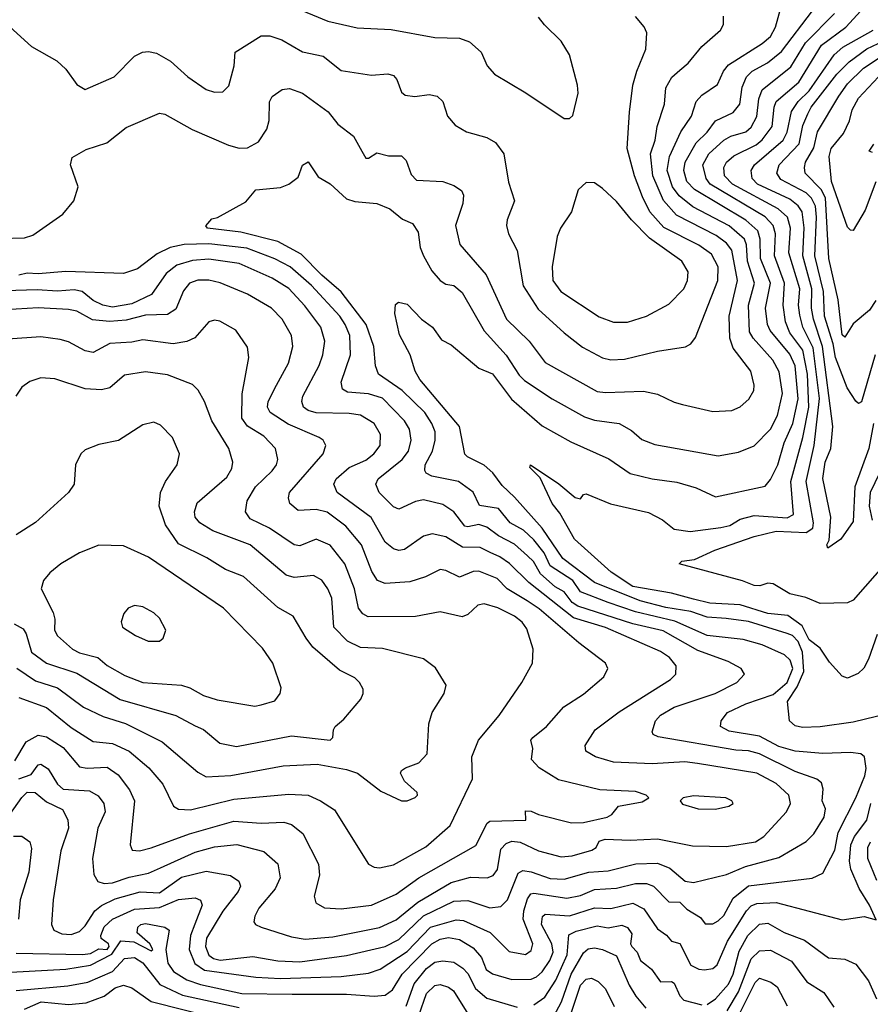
# Model space of a CAD drawing. Extents: x 1308313 to 1441400, y 959662 to 1036319.
# Tile 377 of 656: x 1345328 to 1348417, y 1019795 to 1023372. Entities that reach past the tile are written whole.
import ezdxf

# ---------------------------------------------------------------- set-up
doc = ezdxf.new("R2010")
doc.units = 0

msp = doc.modelspace()

# ---------------------------------------------------------------- linework, layer by layer
at = {"layer": '0CON10XD'}
for points in [[(1345315, 1019981), (1345556.1, 1019976.1), (1345585, 1019980.2), (1345615, 1019996.5), (1345645, 1019994.2), (1345652.3, 1020005), (1345650.4, 1020015), (1345624.2, 1020034.2), (1345622.2, 1020045), (1345635, 1020076.3), (1345664.2, 1020105), (1345745, 1020141.3), (1345835, 1020147), (1345905, 1020176.4), (1345965, 1020182.7), (1345985, 1020174.2), (1345990.3, 1020155), (1345964, 1020086), (1345947.6, 1020045), (1345943.8, 1019995), (1345963.8, 1019943.8), (1345998.8, 1019918.8), (1346185, 1019894.2), (1346275, 1019888.9), (1346495, 1019896.6), (1346595, 1019908.8), (1346637.6, 1019922.4), (1346735, 1019987.1), (1346819.8, 1020075), (1346912.5, 1020102.5), (1346939.5, 1020099.5), (1347036.1, 1020056.1), (1347105, 1019986.6), (1347165, 1019976.6), (1347185, 1019990.9), (1347191.5, 1020015), (1347156.7, 1020105), (1347158.5, 1020135), (1347172, 1020178), (1347183.7, 1020196.3), (1347195, 1020199.4), (1347315, 1020180.5), (1347365, 1020191), (1347415, 1020211.8), (1347495, 1020217.2), (1347565, 1020234.2), (1347605, 1020234.4), (1347630.3, 1020225), (1347685, 1020167.9), (1347725, 1020166.1), (1347751.5, 1020141.5), (1347800.7, 1020110.7), (1347817.3, 1020087.3), (1347845, 1020087.7), (1347865, 1020098), (1347885, 1020118.5), (1347919, 1020181), (1347975, 1020225.8), (1348206.2, 1020253.8), (1348245, 1020271.8), (1348288.3, 1020355), (1348300.1, 1020419.9), (1348364.4, 1020545), (1348397.8, 1020625), (1348401.9, 1020651.9), (1348396, 1020695), (1348382.5, 1020705), (1348345, 1020710.4), (1348245, 1020707), (1348145, 1020715.5), (1348085, 1020731.6), (1348015, 1020770), (1347905, 1020787.5), (1347873.1, 1020805), (1347875.6, 1020825), (1347898.9, 1020855), (1347965, 1020887.1), (1348065, 1020920.5), (1348114.8, 1020965), (1348135.8, 1021015), (1348126.2, 1021045), (1348105.4, 1021065), (1348025, 1021101), (1347955, 1021121.2), (1347825, 1021135.2), (1347707.3, 1021187.3), (1347565, 1021221.1), (1347465.5, 1021255.5), (1347365, 1021293.3), (1347336.3, 1021335), (1347255, 1021388.4), (1347232.9, 1021435), (1347195, 1021483.2), (1347157.5, 1021517.5), (1347109.8, 1021545), (1347066.4, 1021596.4), (1346997.6, 1021607.6), (1346975, 1021655.4), (1346921.9, 1021695), (1346824.3, 1021714.3), (1346804.4, 1021725), (1346798.8, 1021735), (1346800.8, 1021755), (1346827.4, 1021805), (1346837.2, 1021845), (1346836.2, 1021875), (1346825, 1021906), (1346798.9, 1021945), (1346716.6, 1022025), (1346630.6, 1022085), (1346619.5, 1022115), (1346614, 1022185), (1346586, 1022265), (1346495, 1022384.3), (1346425, 1022444), (1346350.5, 1022520.5), (1346265, 1022566.4), (1346130.4, 1022600.4), (1346010, 1022615), (1346004.1, 1022624.1), (1346025, 1022648.8), (1346046.1, 1022653.9), (1346148.7, 1022711.3), (1346185.7, 1022754.3), (1346275, 1022762.5), (1346305.5, 1022774.5), (1346339.6, 1022800.4), (1346355, 1022844), (1346375, 1022855.8), (1346411.7, 1022801.7), (1346455, 1022775.6), (1346515, 1022722.2), (1346545, 1022711.8), (1346624.6, 1022704.6), (1346672, 1022685), (1346718.3, 1022648.3), (1346755, 1022632.5), (1346775, 1022600), (1346782.1, 1022545), (1346794.1, 1022514.1), (1346825, 1022459.5), (1346854.5, 1022425), (1346875, 1022411.4), (1346905, 1022407.1), (1346935, 1022381.3), (1347015, 1022241.6), (1347094.2, 1022154.2), (1347141.5, 1022081.5), (1347161.6, 1022061.6), (1347261.5, 1021995), (1347379.7, 1021929.7), (1347415, 1021918), (1347505, 1021905.4), (1347549.6, 1021879.6), (1347587.1, 1021847.1), (1347635, 1021829.6), (1347865, 1021787.7), (1347938.9, 1021801.1), (1347995, 1021824.6), (1348054.7, 1021885), (1348080.6, 1021935), (1348098.1, 1022015), (1348086.5, 1022093.5), (1348063.5, 1022135), (1347991.3, 1022215), (1347978.8, 1022238.8), (1347975.5, 1022335), (1347996.3, 1022415), (1347971.5, 1022495), (1347967.5, 1022555), (1347960.2, 1022575), (1347905, 1022623.6), (1347773.2, 1022693.2), (1347722.7, 1022732.7), (1347698.3, 1022765), (1347679, 1022825), (1347688.3, 1022875), (1347728.7, 1022965), (1347767.5, 1023022.5), (1347785, 1023075.5), (1347805, 1023097.7), (1347862.9, 1023137.1), (1347883.8, 1023185), (1347902, 1023208), (1348025, 1023285.7), (1348055, 1023312), (1348072.9, 1023345), (1348092.1, 1023415)], [(1346335, 1023413.5), (1346446.7, 1023366.7), (1346553.3, 1023343.3), (1346676.9, 1023336.9), (1346835, 1023307.5), (1346925, 1023305.5), (1346961.9, 1023291.9), (1347003.3, 1023255), (1347025.6, 1023205), (1347052, 1023175), (1347166.6, 1023106.6), (1347305, 1023013.3), (1347325, 1023013.3), (1347336.7, 1023025), (1347356, 1023105), (1347354, 1023135), (1347324.2, 1023245), (1347294.5, 1023294.5), (1347233.4, 1023353.4), (1347212.1, 1023382.1)], [(1348476.9, 1021403.1), (1348355, 1021263.1), (1348335, 1021254.4), (1348235, 1021251.9), (1348183.5, 1021273.5), (1348125, 1021287), (1348065, 1021323.5), (1348045, 1021325.3), (1348015.8, 1021315.8), (1347995, 1021316.9), (1347953.6, 1021333.6), (1347723.1, 1021395), (1347733.3, 1021405), (1347778.7, 1021411.3), (1347853.1, 1021445), (1347995, 1021495.2), (1348075, 1021513.7), (1348185, 1021509.1), (1348209, 1021525), (1348211.4, 1021545), (1348184.3, 1021695), (1348213.2, 1021825), (1348233.4, 1021996.6), (1348209.8, 1022179.8), (1348171.7, 1022255), (1348160.8, 1022299.2), (1348156.2, 1022335), (1348160.8, 1022395), (1348121.7, 1022525), (1348127.1, 1022615), (1348116.1, 1022655), (1348082.7, 1022685), (1347916.5, 1022775), (1347888.1, 1022805), (1347884.8, 1022835), (1347895.2, 1022855), (1347922, 1022878), (1348002.6, 1022917.4), (1348025, 1022935.7), (1348060.5, 1022985), (1348068, 1023055), (1348076, 1023075), (1348158.2, 1023145), (1348240.6, 1023279.4), (1348328, 1023345), (1348383, 1023405)], [(1347919.5, 1023035), (1347943.9, 1023065), (1347952.3, 1023127.7), (1347967.8, 1023165), (1347987.9, 1023185), (1348044, 1023216), (1348095, 1023256.5), (1348206.9, 1023405)], [(1345255, 1022577.1), (1345345, 1022580), (1345375, 1022590), (1345484.3, 1022665.7), (1345524.5, 1022715), (1345540.5, 1022765), (1345512.5, 1022845), (1345518, 1022872), (1345569.7, 1022900.3), (1345644.6, 1022925.4), (1345715, 1022980.8), (1345835, 1023033.5), (1345855, 1023029.5), (1345954.1, 1022974.1), (1346086.6, 1022916.6), (1346125, 1022905.4), (1346155, 1022907.1), (1346195, 1022928.9), (1346225, 1022974.2), (1346233.4, 1023006.6), (1346235.5, 1023074.5), (1346245, 1023093.8), (1346281.5, 1023118.5), (1346307.3, 1023122.7), (1346355, 1023105.2), (1346447.6, 1023037.6), (1346483.2, 1022993.2), (1346539.6, 1022949.6), (1346570.8, 1022895), (1346585, 1022870), (1346595, 1022870), (1346625, 1022888.8), (1346667.9, 1022877.9), (1346715, 1022878.2), (1346731, 1022861), (1346749.8, 1022809.7), (1346769.3, 1022789.3), (1346864.5, 1022784.5), (1346905, 1022770.6), (1346932, 1022752), (1346940, 1022735), (1346937.1, 1022705), (1346910.4, 1022625), (1346925.9, 1022555.9), (1347021.5, 1022445), (1347095.4, 1022285), (1347178, 1022205), (1347236.7, 1022126.7), (1347425, 1022021.6), (1347455, 1022017.5), (1347593.1, 1022023.1), (1347645, 1022011.5), (1347705, 1021982.5), (1347735, 1021974.5), (1347845, 1021949.1), (1347915, 1021952.9), (1347945, 1021965.5), (1347976.3, 1021993.7), (1347993.8, 1022025), (1347996, 1022045), (1347983.9, 1022095), (1347919.6, 1022179.6), (1347907.3, 1022215), (1347904.8, 1022295), (1347934.5, 1022425.5), (1347913.8, 1022535), (1347895, 1022561), (1347858, 1022588), (1347712.9, 1022662.9), (1347665.9, 1022715.9), (1347627.2, 1022805), (1347619.3, 1022885), (1347636.1, 1022935), (1347643.2, 1022985), (1347670.3, 1023065), (1347674.1, 1023125), (1347696.7, 1023163.3), (1347725, 1023188.9), (1347755.4, 1023215), (1347805.5, 1023275), (1347873.1, 1023335), (1347884.4, 1023355), (1347884.4, 1023385)], [(1345278.6, 1023358.6), (1345370, 1023275), (1345463.1, 1023223.1), (1345495, 1023192.5), (1345535, 1023137.5), (1345565, 1023118.6), (1345671.4, 1023165), (1345745, 1023240), (1345773.8, 1023255), (1345795, 1023257.3), (1345825, 1023251.1), (1345875, 1023221.8), (1345938.1, 1023165), (1346005, 1023118.5), (1346035, 1023108.9), (1346065, 1023110), (1346087.7, 1023132.3), (1346106.1, 1023205), (1346110, 1023255), (1346205, 1023313.3), (1346235.9, 1023314.1), (1346280.3, 1023299.7), (1346355, 1023255.3), (1346429.4, 1023239.4), (1346495, 1023187.7), (1346605, 1023171.1), (1346665, 1023175.5), (1346685, 1023169.4), (1346698.1, 1023155), (1346715, 1023108.8), (1346727.8, 1023097.8), (1346763.4, 1023093.4), (1346815, 1023100.5), (1346844.5, 1023094.5), (1346864.3, 1023075), (1346881.9, 1023021.9), (1346908.9, 1022988.9), (1346951.2, 1022965), (1347024.6, 1022944.6), (1347056, 1022926), (1347086.7, 1022885), (1347102.6, 1022782.6), (1347125.5, 1022715), (1347098.1, 1022645), (1347095.7, 1022624.3), (1347103.5, 1022595), (1347135, 1022533.8), (1347156.4, 1022405), (1347210.5, 1022320.5), (1347305.2, 1022235.2), (1347372.2, 1022182.2), (1347445, 1022144.6), (1347475, 1022136.7), (1347525, 1022139.4), (1347645, 1022168.5), (1347746.4, 1022183.6), (1347766, 1022195), (1347782.2, 1022217.8), (1347863.5, 1022425), (1347865.2, 1022475), (1347840.2, 1022520.2), (1347795, 1022552.8), (1347667.2, 1022617.2), (1347616.1, 1022675), (1347589.4, 1022729.4), (1347560.8, 1022805), (1347534.3, 1022905), (1347543, 1023037), (1347555.4, 1023135), (1347568.8, 1023185), (1347602.2, 1023265), (1347605.7, 1023325), (1347596.5, 1023346.5), (1347564.5, 1023384.5)], [(1348441.7, 1021138.3), (1348411.2, 1021048.8), (1348393.4, 1021016.6), (1348372.9, 1020997.1), (1348335, 1020980), (1348315, 1020987.5), (1348268.8, 1021038.8), (1348235, 1021089.2), (1348195, 1021119.1), (1348170.2, 1021170.2), (1348117.8, 1021207.8), (1348044.8, 1021215.2), (1347945, 1021246.4), (1347835, 1021252.8), (1347775, 1021266.9), (1347695, 1021289), (1347555, 1021313.6), (1347475.8, 1021365), (1347343.3, 1021485), (1347289.8, 1021579.8), (1347261.3, 1021615), (1347217.9, 1021707.9), (1347180.8, 1021745), (1347183.3, 1021755), (1347285.8, 1021685.8), (1347345, 1021636), (1347365, 1021631.2), (1347375, 1021647.5), (1347385, 1021650), (1347474.1, 1021614.1), (1347611.7, 1021581.7), (1347662, 1021555), (1347705, 1021521.8), (1347763.4, 1021513.4), (1347875, 1021527.6), (1347906.7, 1021535), (1347945, 1021558.4), (1347995, 1021571.1), (1348115, 1021562.8), (1348138.6, 1021575), (1348128.6, 1021695), (1348171.8, 1021855), (1348194.3, 1021965), (1348188.8, 1022085), (1348172.2, 1022172.2), (1348125.1, 1022235), (1348109.5, 1022275), (1348100.3, 1022335), (1348105.9, 1022415), (1348069.1, 1022515), (1348072.9, 1022595), (1348065.1, 1022625.1), (1348035, 1022656.3), (1347835.2, 1022775), (1347821.7, 1022795), (1347809.5, 1022845), (1347831.2, 1022885), (1347885.1, 1022934.9), (1347910.5, 1022949.5), (1347964.9, 1022965.1), (1347985, 1022982.6), (1348005, 1023021.1), (1348012.6, 1023085), (1348025, 1023118.2), (1348129, 1023201), (1348181.8, 1023288.2), (1348287.4, 1023395)], [(1348428.5, 1021905), (1348412.6, 1021815), (1348361, 1021675), (1348355, 1021548.8), (1348310, 1021485), (1348262.9, 1021452.9), (1348260, 1021465), (1348267.9, 1021482.1), (1348274, 1021565), (1348245.3, 1021705.3), (1348253.7, 1021765), (1348274.1, 1021815), (1348281, 1021895), (1348244.2, 1022185), (1348210.8, 1022285), (1348204.1, 1022325), (1348204.5, 1022395), (1348171.8, 1022515), (1348176.8, 1022616.8), (1348169.8, 1022675), (1348155.7, 1022695.7), (1348125, 1022720.2), (1348007.3, 1022775), (1347987.9, 1022795), (1347984.7, 1022825), (1347996.8, 1022845), (1348101.2, 1022935), (1348115.6, 1022964.4), (1348130.8, 1023039.2), (1348155.9, 1023075), (1348195.9, 1023114.1), (1348285.6, 1023245), (1348317.3, 1023272.7), (1348427.2, 1023335)], [(1348434.5, 1022155.5), (1348385, 1021983.8), (1348375, 1021978.5), (1348365, 1021986.5), (1348333.2, 1022035), (1348290.8, 1022145), (1348282.5, 1022195), (1348251.2, 1022295), (1348247.1, 1022385), (1348216.4, 1022515), (1348221.8, 1022655), (1348217.7, 1022695), (1348203.5, 1022723.5), (1348185, 1022743.5), (1348092.5, 1022792.5), (1348077.3, 1022815), (1348086.2, 1022845), (1348158.9, 1022921.1), (1348171.8, 1022988.2), (1348189.9, 1023029.9), (1348203.1, 1023055), (1348296.4, 1023175), (1348340, 1023220), (1348405, 1023266.3), (1348487.1, 1023305)], [(1348437.3, 1022352.7), (1348415, 1022316.7), (1348355, 1022267.5), (1348325, 1022218.9), (1348315, 1022227.5), (1348300.6, 1022355), (1348267.3, 1022505), (1348254.9, 1022724.9), (1348239.1, 1022755), (1348181.2, 1022815), (1348178.1, 1022835), (1348182.5, 1022855), (1348212.5, 1022907.5), (1348225.2, 1022965), (1348302.8, 1023095), (1348335, 1023139.4), (1348393.2, 1023196.8), (1348453.7, 1023236.3)], [(1348437, 1022783), (1348399.1, 1022680.9), (1348355, 1022607.1), (1348345, 1022607.5), (1348335, 1022619.2), (1348276.2, 1022785), (1348267.5, 1022875), (1348275.2, 1022905), (1348320.5, 1022959.5), (1348341.3, 1023005), (1348351.3, 1023045), (1348375, 1023087.3), (1348465, 1023184.5)], [(1348525, 1020861.9), (1348355, 1020819.8), (1348235, 1020803.5), (1348170.9, 1020800.9), (1348145, 1020806.5), (1348124.3, 1020825), (1348116.2, 1020895), (1348151.8, 1020948.2), (1348176.4, 1021005), (1348171.2, 1021075), (1348155, 1021113), (1348135, 1021134.8), (1348115, 1021142.3), (1347975, 1021186.1), (1347893.4, 1021196.6), (1347825, 1021201.3), (1347765, 1021222.5), (1347675, 1021237.2), (1347581.6, 1021261.6), (1347415, 1021328.2), (1347300, 1021415), (1347225.7, 1021525.7), (1347125, 1021638.1), (1347079.9, 1021679.9), (1347046.7, 1021726.7), (1347015, 1021754), (1346954.1, 1021784.1), (1346944.3, 1021794.3), (1346924.8, 1021895), (1346781.1, 1022065), (1346764.5, 1022095), (1346745.4, 1022155.4), (1346707.4, 1022227.4), (1346690.6, 1022305), (1346692.3, 1022337.7), (1346703.8, 1022346.2), (1346735, 1022338.8), (1346787.1, 1022285), (1346827.5, 1022255), (1346859.4, 1022209.4), (1346895, 1022191.1), (1346995, 1022106.9), (1347045, 1022086.4), (1347113.9, 1021993.9), (1347225, 1021897.5), (1347329.2, 1021839.2), (1347467.2, 1021777.2), (1347545, 1021723.3), (1347625.3, 1021704.7), (1347715, 1021692.8), (1347785, 1021672.1), (1347855, 1021638.8), (1348035, 1021678.2), (1348055, 1021702.5), (1348081.6, 1021755), (1348104.8, 1021835), (1348135.9, 1021905), (1348155.1, 1021995), (1348145, 1022114.5), (1348125, 1022156.8), (1348053.8, 1022243.8), (1348043.4, 1022265), (1348036.1, 1022325), (1348054.3, 1022415), (1348019, 1022505), (1348017.4, 1022575), (1348009.3, 1022605), (1347964.7, 1022644.7), (1347778.8, 1022755), (1347750.5, 1022785), (1347740.5, 1022825), (1347744.8, 1022855), (1347785, 1022925.3), (1347825, 1022964.3), (1347854.6, 1023005.4), (1347919.5, 1023035)], [(1348425, 1022889.5), (1348413.8, 1022895), (1348429.7, 1022920.3)], [(1347535, 1022273.9), (1347605, 1022295.3), (1347685, 1022338.8), (1347739.6, 1022395), (1347753.2, 1022425), (1347755.9, 1022455.9), (1347732.3, 1022495), (1347615, 1022578.3), (1347549.8, 1022645), (1347495, 1022712.2), (1347445, 1022758.6), (1347415, 1022779.2), (1347385, 1022781.2), (1347355.8, 1022754.2), (1347331.5, 1022675), (1347292.5, 1022615), (1347280, 1022585), (1347261.2, 1022475), (1347264.1, 1022425), (1347292.7, 1022385), (1347432.9, 1022292.9), (1347485, 1022273.9), (1347535, 1022273.9)], [(1345292, 1020485), (1345335, 1020547.1), (1345355, 1020566.1), (1345384.3, 1020564.3), (1345425, 1020530.7), (1345483.1, 1020503.1), (1345503.1, 1020465), (1345505.4, 1020435.4), (1345477.1, 1020352.9), (1345448.9, 1020175), (1345442.7, 1020085), (1345451.4, 1020065), (1345481.3, 1020051.3), (1345515, 1020049.5), (1345545, 1020060.3), (1345565, 1020080.4), (1345600, 1020135), (1345625.4, 1020154.6), (1345675, 1020178.9), (1345765, 1020203.7), (1345835, 1020200.6), (1345915, 1020256.9), (1346005, 1020279.5), (1346093.6, 1020263.6), (1346123.1, 1020243.1), (1346129.3, 1020225), (1346121.2, 1020205), (1346065, 1020133.3), (1346005.9, 1020035), (1346002.8, 1020005), (1346014.1, 1019974.1), (1346031.2, 1019961.2), (1346055.3, 1019955.3), (1346175, 1019968.7), (1346265, 1019953.3), (1346345, 1019950.2), (1346515, 1019972.6), (1346655, 1020005.2), (1346705, 1020030.6), (1346795, 1020116.6), (1346905, 1020169.5), (1346955, 1020172), (1347035, 1020145.2), (1347075, 1020151.2), (1347099, 1020175), (1347137.8, 1020272.2), (1347155, 1020281.4), (1347185, 1020277), (1347255, 1020252.1), (1347305, 1020249.6), (1347395, 1020275.9), (1347465, 1020280.5), (1347565.2, 1020305.2), (1347645, 1020307.6), (1347689.6, 1020289.6), (1347745, 1020242.5), (1347775, 1020237.6), (1347895, 1020266.8), (1347963.9, 1020296.1), (1348085, 1020329), (1348185, 1020386.3), (1348212.6, 1020415), (1348249.8, 1020475), (1348254.7, 1020505), (1348242.2, 1020535), (1348246.4, 1020576.4), (1348239.9, 1020599.9), (1348222.7, 1020612.7), (1348145, 1020641.6), (1348015, 1020704.8), (1347975, 1020716.1), (1347928.5, 1020718.5), (1347646.6, 1020766.6), (1347629.2, 1020775), (1347625.6, 1020785), (1347637.1, 1020825), (1347655, 1020845.3), (1347705, 1020875.2), (1347854.4, 1020925), (1347933.1, 1020965), (1347960, 1020995), (1347948.6, 1021015), (1347901, 1021041), (1347791.1, 1021081.1), (1347665, 1021152.7), (1347555, 1021177.8), (1347355, 1021241.9), (1347335, 1021255.2), (1347305, 1021293.9), (1347272.6, 1021312.6), (1347218.9, 1021358.9), (1347193.8, 1021403.8), (1347172.3, 1021425), (1347125, 1021467), (1347066.9, 1021496.9), (1347025, 1021528.3), (1346995, 1021538.5), (1346955, 1021529.8), (1346945, 1021532.7), (1346905, 1021584), (1346865, 1021611.1), (1346795, 1021628.1), (1346765, 1021621.8), (1346705, 1021594.6), (1346685, 1021602.5), (1346632.9, 1021655), (1346621.5, 1021685), (1346629.2, 1021705), (1346716.4, 1021775), (1346739.8, 1021805), (1346750, 1021845), (1346743.3, 1021885), (1346725.8, 1021915), (1346645, 1021997), (1346595, 1022013.8), (1346518.9, 1022018.9), (1346499.8, 1022029.8), (1346495.3, 1022055), (1346529.5, 1022155), (1346527, 1022225), (1346510.4, 1022265), (1346490, 1022295), (1346387.2, 1022407.2), (1346310, 1022475), (1346255, 1022504.2), (1346152.4, 1022542.4), (1346015, 1022558.2), (1345924.6, 1022555.4), (1345874.6, 1022545.4), (1345827.6, 1022522.4), (1345755, 1022467.5), (1345705, 1022450), (1345495, 1022457.6), (1345395, 1022448.7), (1345355, 1022451), (1345325, 1022444.2)], [(1345324.8, 1020615), (1345369.5, 1020630.5), (1345395, 1020665.9), (1345405, 1020667.6), (1345430.5, 1020650.5), (1345465.3, 1020595), (1345485, 1020576.8), (1345581.3, 1020571.3), (1345613.1, 1020553.1), (1345632.7, 1020525), (1345637.9, 1020495), (1345611.4, 1020435), (1345591.8, 1020325), (1345596.4, 1020266.4), (1345611.5, 1020241.5), (1345634.4, 1020234.4), (1345665, 1020237.2), (1345725, 1020257.5), (1345795, 1020272), (1345839.1, 1020290.9), (1345965, 1020347.6), (1346035, 1020367), (1346116.5, 1020376.5), (1346215, 1020350.7), (1346265.2, 1020305.2), (1346273.2, 1020255), (1346255.4, 1020215), (1346196, 1020145), (1346181.2, 1020115), (1346178.5, 1020095), (1346184.8, 1020084.7), (1346205, 1020075.4), (1346315, 1020040), (1346365, 1020032.5), (1346465, 1020040.9), (1346635.1, 1020074.9), (1346695, 1020102.8), (1346773.4, 1020166.6), (1346895, 1020237.9), (1346965, 1020257.5), (1347025.7, 1020254.3), (1347047, 1020263), (1347063.8, 1020285), (1347075, 1020359.1), (1347095, 1020379.2), (1347115, 1020387.7), (1347145, 1020384.7), (1347212.5, 1020352.5), (1347295, 1020330.9), (1347334.8, 1020335.2), (1347406, 1020355), (1347421.4, 1020365), (1347432.4, 1020387.6), (1347454.8, 1020395.2), (1347545, 1020391.1), (1347645, 1020396.5), (1347771.5, 1020371.5), (1347895, 1020368.2), (1348000.6, 1020385), (1348030.6, 1020405), (1348113.2, 1020495), (1348127.3, 1020525), (1348121.1, 1020555), (1348075, 1020597.8), (1348005, 1020635.2), (1347789.5, 1020670.5), (1347743.4, 1020676.6), (1347625, 1020669.3), (1347485, 1020674.8), (1347419.2, 1020695), (1347384.3, 1020715), (1347381.5, 1020735), (1347417.7, 1020792.3), (1347505, 1020857.6), (1347692.2, 1020975), (1347711.1, 1020995), (1347711.8, 1021025), (1347687.9, 1021055), (1347655, 1021076.8), (1347455, 1021164.3), (1347339.1, 1021199.1), (1347177.2, 1021327.2), (1347106.4, 1021396.4), (1347071.6, 1021421.6), (1347036.7, 1021436.7), (1347000, 1021455), (1346936.1, 1021456.1), (1346875, 1021493.2), (1346826, 1021504), (1346794.2, 1021495.8), (1346725, 1021447.7), (1346705, 1021444.6), (1346685, 1021449.6), (1346655, 1021473.8), (1346604.2, 1021564.2), (1346481.2, 1021655), (1346469.2, 1021685), (1346477.5, 1021705), (1346524.6, 1021745), (1346585, 1021772.8), (1346613.8, 1021795), (1346636.7, 1021825), (1346638.2, 1021865), (1346615.4, 1021905), (1346565.6, 1021935.6), (1346525, 1021941.7), (1346405, 1021944), (1346375, 1021952.8), (1346358.8, 1021965), (1346352.5, 1021985), (1346355.9, 1022005), (1346415, 1022115.6), (1346429.3, 1022155), (1346436.3, 1022205), (1346422.1, 1022255), (1346362.9, 1022332.9), (1346305, 1022396.4), (1346245, 1022433.9), (1346125, 1022486.3), (1346015, 1022502.7), (1345955, 1022497.9), (1345899, 1022481), (1345860, 1022450), (1345806.2, 1022373.8), (1345735, 1022339.6), (1345665, 1022328.6), (1345629.1, 1022335), (1345595, 1022352.3), (1345555, 1022384.8), (1345525, 1022390.9), (1345465, 1022386), (1345391, 1022391), (1345195, 1022385.5)], [(1345310.6, 1020679.4), (1345350.7, 1020749.3), (1345395, 1020773.2), (1345425, 1020767), (1345485, 1020728), (1345545, 1020658.4), (1345573.2, 1020653.2), (1345645, 1020656.8), (1345685, 1020628.5), (1345727.1, 1020575), (1345744.2, 1020535), (1345729.1, 1020375), (1345736.2, 1020355), (1345762.3, 1020352.3), (1345805, 1020363.2), (1345945, 1020415.2), (1346105, 1020460.4), (1346205, 1020453.8), (1346286.8, 1020456.8), (1346315, 1020448.9), (1346355.7, 1020415.7), (1346413.1, 1020305), (1346416.8, 1020265), (1346397.6, 1020187.6), (1346403.6, 1020163.6), (1346435.4, 1020145.4), (1346495, 1020142.5), (1346605, 1020155.8), (1346695, 1020195.3), (1346777.5, 1020255), (1346985, 1020372.5), (1347026.2, 1020453.8), (1347035, 1020461.1), (1347165.9, 1020464.1), (1347165, 1020498), (1347185, 1020496.7), (1347212, 1020485), (1347332.5, 1020455), (1347375, 1020455.3), (1347461.2, 1020475), (1347478.8, 1020485), (1347502.5, 1020515), (1347589.1, 1020530.9), (1347612.5, 1020545), (1347603.3, 1020555), (1347565, 1020568.9), (1347435, 1020574.5), (1347285, 1020611.2), (1347215, 1020654.5), (1347186.4, 1020685), (1347191.5, 1020725), (1347184.4, 1020755), (1347191.1, 1020765), (1347241.1, 1020805), (1347303.8, 1020876.2), (1347375, 1020922.2), (1347450, 1020985), (1347464.2, 1021015), (1347456, 1021035), (1347358.3, 1021108.3), (1347215, 1021231.7), (1347171.2, 1021261.2), (1347098.6, 1021305), (1347062, 1021342), (1346995, 1021368.8), (1346975, 1021368.1), (1346925, 1021346.9), (1346875, 1021371.6), (1346855, 1021374.6), (1346802.2, 1021347.8), (1346745, 1021330.3), (1346655, 1021324.2), (1346627.1, 1021335), (1346607.2, 1021367.2), (1346569.3, 1021465), (1346512.8, 1021532.8), (1346445, 1021583.5), (1346405, 1021593.1), (1346339.3, 1021589.3), (1346309.1, 1021615), (1346303.6, 1021635), (1346308.2, 1021655), (1346430, 1021795), (1346440, 1021825), (1346429.4, 1021845), (1346415.7, 1021855), (1346302.9, 1021902.9), (1346237.3, 1021945), (1346227.6, 1021965), (1346229.7, 1021985), (1346260.9, 1022045), (1346304, 1022125), (1346320.4, 1022185), (1346314.6, 1022225), (1346281.3, 1022285), (1346241.8, 1022325), (1346155.5, 1022375.5), (1346056.4, 1022416.4), (1346015, 1022426.4), (1345975, 1022426.4), (1345944.5, 1022415), (1345922.4, 1022387.6), (1345895, 1022320.5), (1345865, 1022301.4), (1345785, 1022299.1), (1345715, 1022280.9), (1345654.4, 1022275.6), (1345592.4, 1022282.4), (1345535, 1022313.2), (1345505, 1022319.8), (1345395, 1022325.2), (1345275, 1022318.5)], [(1345325, 1020910), (1345425, 1020873.1), (1345515, 1020800.7), (1345595, 1020750.3), (1345665, 1020743.3), (1345724.8, 1020714.8), (1345796.2, 1020655), (1345847.5, 1020595), (1345886.9, 1020515), (1345905, 1020503.8), (1345948.2, 1020501.8), (1346105, 1020540.6), (1346305, 1020559.3), (1346375, 1020555.3), (1346420.6, 1020535), (1346471.3, 1020501.3), (1346594.6, 1020304.6), (1346615, 1020293.5), (1346635, 1020291.2), (1346685, 1020302.4), (1346802.6, 1020367.4), (1346890.8, 1020445), (1346972.2, 1020615), (1346969.4, 1020695), (1346994.4, 1020755), (1347069.5, 1020845), (1347151.1, 1020965), (1347190.6, 1021035), (1347192.3, 1021085), (1347169.3, 1021159.3), (1347153.1, 1021183.1), (1347125.2, 1021205.2), (1347065, 1021235.3), (1347015, 1021250.4), (1346992, 1021245), (1346955, 1021212), (1346935, 1021203.1), (1346855, 1021221.2), (1346765, 1021204.7), (1346592.9, 1021202.9), (1346574.3, 1021214.3), (1346558.9, 1021235), (1346544.3, 1021305), (1346508.9, 1021395), (1346455, 1021463.2), (1346405, 1021484.7), (1346345, 1021460.7), (1346325, 1021464.1), (1346235, 1021525.3), (1346165, 1021559.6), (1346147.9, 1021585), (1346153.5, 1021625), (1346184.7, 1021675), (1346245, 1021733.9), (1346260.4, 1021755), (1346265.4, 1021775), (1346257.1, 1021815), (1346215, 1021859.3), (1346155.2, 1021895.2), (1346134.8, 1021925), (1346136.2, 1022013.8), (1346160.4, 1022145), (1346155, 1022183.3), (1346112.9, 1022245), (1346055, 1022277.5), (1346035, 1022280.5), (1346014.7, 1022275.3), (1345963.8, 1022216.2), (1345935, 1022203.6), (1345884.7, 1022195.3), (1345775, 1022210), (1345735, 1022200.8), (1345655, 1022196.5), (1345595, 1022162.9), (1345565, 1022170), (1345505, 1022202.7), (1345475, 1022210.6), (1345405, 1022219.7), (1345285, 1022211.3)], [(1345316.7, 1021016.7), (1345385, 1020971), (1345465, 1020944.8), (1345559.5, 1020875), (1345630.9, 1020840.9), (1345712.5, 1020815), (1345845, 1020748.4), (1345975, 1020639.1), (1346005, 1020621.2), (1346095, 1020626.2), (1346285, 1020662.1), (1346407.7, 1020667.7), (1346515, 1020648.5), (1346555, 1020635.4), (1346639.1, 1020569.1), (1346714.5, 1020534.5), (1346735, 1020534.3), (1346763.6, 1020546.4), (1346772.5, 1020555), (1346771.5, 1020565), (1346725, 1020606.4), (1346710.6, 1020635), (1346714.4, 1020645), (1346729.2, 1020655), (1346777.8, 1020672.2), (1346807.3, 1020705), (1346814.2, 1020814.2), (1346825.7, 1020855), (1346870, 1020925), (1346876.2, 1020955), (1346837.9, 1021017.9), (1346795, 1021050), (1346645, 1021088.4), (1346565, 1021092.2), (1346518.8, 1021115), (1346468.4, 1021165), (1346461, 1021271), (1346447.2, 1021305), (1346425.7, 1021335.7), (1346395, 1021353.2), (1346325, 1021345.8), (1346295.7, 1021354.3), (1346165, 1021464.7), (1346028.9, 1021515), (1345982.2, 1021545), (1345965.4, 1021565), (1345962.2, 1021585), (1345972.8, 1021617.2), (1346079.6, 1021710.4), (1346098.3, 1021741.7), (1346101.8, 1021765), (1346086.9, 1021815), (1346026, 1021915), (1345999.1, 1021985), (1345976.1, 1022026.1), (1345955, 1022046.9), (1345865, 1022082.5), (1345785, 1022092.8), (1345708.5, 1022081.5), (1345655.2, 1022034.7), (1345625, 1022027.5), (1345565, 1022031.8), (1345455, 1022068.2), (1345405, 1022071.1), (1345365, 1022058.6), (1345335, 1022037.5), (1345313.5, 1022005)], [(1345307, 1021177), (1345340, 1021160), (1345351.5, 1021141.5), (1345370.9, 1021075), (1345425, 1021034.3), (1345535, 1020998.2), (1345692.2, 1020902.2), (1345895, 1020844.2), (1345965, 1020806.6), (1345995, 1020793.2), (1346055, 1020744.6), (1346115, 1020731.8), (1346315, 1020770.7), (1346455.3, 1020754.7), (1346465.7, 1020765), (1346467.3, 1020792.7), (1346474, 1020805), (1346505, 1020831.4), (1346566.6, 1020903.4), (1346575.6, 1020924.4), (1346575, 1020940), (1346561.9, 1020965), (1346545, 1020981.5), (1346489.6, 1021009.6), (1346393, 1021093), (1346367.7, 1021125), (1346321.4, 1021205), (1346265, 1021237.1), (1346140.1, 1021350.1), (1346075, 1021374.7), (1346007.4, 1021417.4), (1345905, 1021468.8), (1345856.9, 1021536.9), (1345834.6, 1021605), (1345839.1, 1021655), (1345856.9, 1021695), (1345900, 1021755), (1345908.1, 1021795), (1345882.5, 1021855), (1345839.3, 1021899.3), (1345815, 1021910), (1345775, 1021900), (1345686.6, 1021843.4), (1345615, 1021828.6), (1345565, 1021810), (1345550, 1021795), (1345530.8, 1021755), (1345525.6, 1021685), (1345504.7, 1021655.3), (1345384.7, 1021545.3), (1345315, 1021501.5)], [(1348451, 1021725), (1348417.2, 1021655), (1348413.5, 1021605), (1348423.8, 1021553.8)], [(1346181.9, 1020878.1), (1346205, 1020882.9), (1346255, 1020897.5), (1346274.2, 1020925), (1346277.1, 1020945), (1346246.7, 1021035), (1346209.5, 1021089.5), (1346068.1, 1021235), (1345795, 1021420), (1345705, 1021460.5), (1345615, 1021463.1), (1345544.7, 1021435.3), (1345477.5, 1021395), (1345437.4, 1021362.6), (1345414, 1021335), (1345406, 1021305), (1345448.8, 1021218.8), (1345455.5, 1021195), (1345454.6, 1021155), (1345465, 1021134.5), (1345519.5, 1021085), (1345545, 1021072.4), (1345611.9, 1021055), (1345645, 1021025.8), (1345709.3, 1020989.3), (1345775, 1020964.3), (1345915, 1020954.7), (1345945.6, 1020945), (1345995, 1020917.5), (1346045, 1020901.8), (1346181.9, 1020878.1)], [(1345835, 1021114.2), (1345848.8, 1021125), (1345858.8, 1021155), (1345835, 1021198), (1345815, 1021217.5), (1345775, 1021239.2), (1345745, 1021244), (1345721.2, 1021235), (1345706, 1021215), (1345695.8, 1021185), (1345701.5, 1021165), (1345747.8, 1021135), (1345794.3, 1021115), (1345835, 1021114.2)], [(1347855, 1020504.5), (1347903.3, 1020515), (1347918.8, 1020525), (1347913.8, 1020535), (1347892.5, 1020545), (1347775, 1020552.9), (1347737.5, 1020545), (1347726.7, 1020535), (1347735, 1020522), (1347792.5, 1020505), (1347855, 1020504.5)], [(1345295, 1019911.7), (1345495, 1019922.4), (1345585, 1019937.6), (1345662.1, 1019977.9), (1345695, 1020026.4), (1345741.8, 1020021.8), (1345805, 1019989.4), (1345811.4, 1019995), (1345800.9, 1020015), (1345754.6, 1020054.6), (1345757.1, 1020075), (1345767.1, 1020085), (1345785, 1020088.4), (1345855.2, 1020075.2), (1345870.8, 1020065), (1345858.9, 1019995), (1345865.2, 1019945.2), (1345886.9, 1019915), (1345935, 1019884.8), (1345985, 1019867.8), (1346135, 1019834.2), (1346317.3, 1019832.7), (1346515, 1019831.8), (1346614.8, 1019825.2), (1346655, 1019828.8), (1346682, 1019848), (1346716.6, 1019905), (1346825, 1020014.8), (1346855, 1020032.2), (1346885, 1020037.7), (1346925, 1020030.6), (1346975, 1020000), (1347004.8, 1019965), (1347022.2, 1019922.2), (1347045, 1019906.2), (1347115, 1019886), (1347185, 1019886.6), (1347205, 1019894.7), (1347225, 1019913.6), (1347253.2, 1019955), (1347265.2, 1019985), (1347260, 1020015), (1347223, 1020085), (1347226.1, 1020113.9), (1347236.7, 1020123.3), (1347325, 1020117.2), (1347415, 1020146.4), (1347475, 1020143), (1347555, 1020162.2), (1347595, 1020142.4), (1347645, 1020069.7), (1347676.9, 1020046.9), (1347695, 1020024.5), (1347725, 1020016.1), (1347765, 1019937.7), (1347795, 1019922.5), (1347815, 1019920), (1347845, 1019925.4), (1347861, 1019939), (1347898.6, 1020025), (1347967.5, 1020135), (1347985, 1020153.1), (1348005, 1020161.7), (1348075, 1020165.2), (1348315, 1020102.3), (1348395, 1020114), (1348438.3, 1020101.7), (1348414.4, 1020155), (1348376.5, 1020216.5), (1348346.6, 1020286.6), (1348341.5, 1020315), (1348346.1, 1020375), (1348360.2, 1020405), (1348405, 1020463.8), (1348419.3, 1020525)], [(1345305, 1020406.7), (1345335, 1020405.6), (1345364.1, 1020385), (1345370.8, 1020360.8), (1345360.3, 1020275), (1345329.3, 1020175), (1345323.1, 1020105)], [(1348440.8, 1020245), (1348409, 1020325), (1348407.8, 1020365), (1348418, 1020385)], [(1347195, 1019793.8), (1347235, 1019821.2), (1347275, 1019882.9), (1347316.5, 1019975), (1347322.2, 1020047.8), (1347348.7, 1020061.3), (1347425, 1020080), (1347465, 1020073), (1347515, 1020082.6), (1347535, 1020074.1), (1347551.2, 1020051.2), (1347546.3, 1020015), (1347550.6, 1020005), (1347570, 1019985), (1347582.1, 1019955), (1347605, 1019937.5), (1347623, 1019923), (1347655, 1019877.1), (1347695, 1019878.5), (1347705, 1019872.3), (1347726.1, 1019826.1), (1347740.3, 1019810.3), (1347805, 1019793.4)], [(1347825, 1019794.7), (1347855, 1019815.3), (1347901.8, 1019868.2), (1347919.6, 1019905), (1347941.6, 1019988.4), (1347972.8, 1020045), (1348015, 1020086.1), (1348045, 1020089.6), (1348105, 1020056.7), (1348177.9, 1020027.9), (1348265, 1019964.6), (1348325, 1019958.9), (1348365, 1019941.5), (1348411.1, 1019881.1), (1348440, 1019815)], [(1347268.2, 1019751.8), (1347295.5, 1019804.5), (1347331.3, 1019905), (1347375, 1019982.2), (1347392.7, 1019997.3), (1347415, 1020000.7), (1347444.5, 1019994.5), (1347495, 1019971.8), (1347541.9, 1019865), (1347566.2, 1019825), (1347601.5, 1019781.5)], [(1347897.9, 1019772.1), (1347939.1, 1019840.9), (1347985, 1019960.8), (1348015, 1019990), (1348055, 1019992.2), (1348131.7, 1019951.7), (1348186.5, 1019876.5), (1348248.1, 1019838.1), (1348285, 1019785.5)], [(1345315, 1019845.7), (1345502.2, 1019862.2), (1345575, 1019875.2), (1345665, 1019914.5), (1345708.2, 1019961.8), (1345745, 1019965.9), (1345775, 1019945.8), (1345837.1, 1019867.1), (1345919, 1019829), (1346125, 1019783.5)], [(1346730.9, 1019789.1), (1346760.9, 1019869.1), (1346805.2, 1019925), (1346835, 1019948.1), (1346865, 1019953.4), (1346905, 1019948), (1346937.2, 1019927.2), (1346955, 1019907.3), (1346982.8, 1019852.8), (1347025, 1019818.1), (1347134.8, 1019784.8)], [(1345345, 1019777.8), (1345405.6, 1019804.4), (1345505, 1019794.4), (1345569.3, 1019800.7), (1345635, 1019824.3), (1345675, 1019855.6), (1345704.3, 1019864.3), (1345735, 1019854.7), (1345805.2, 1019805.2), (1346045, 1019745.4)], [(1346777.1, 1019755), (1346805.5, 1019834.5), (1346835, 1019864.2), (1346855, 1019867.5), (1346885, 1019857.5), (1346903.8, 1019843.8), (1346961.4, 1019751.4)], [(1347291.8, 1019648.2), (1347365, 1019864.7), (1347385, 1019886.7), (1347405, 1019890.2), (1347428.5, 1019878.5), (1347455, 1019851.2), (1347486.9, 1019786.9)], [(1347918.8, 1019715), (1347999.5, 1019875), (1348015, 1019890), (1348056, 1019876), (1348079, 1019859), (1348115, 1019789.5)]]:
    msp.add_lwpolyline(points, dxfattribs=at)

doc.saveas('drawing.dxf')
